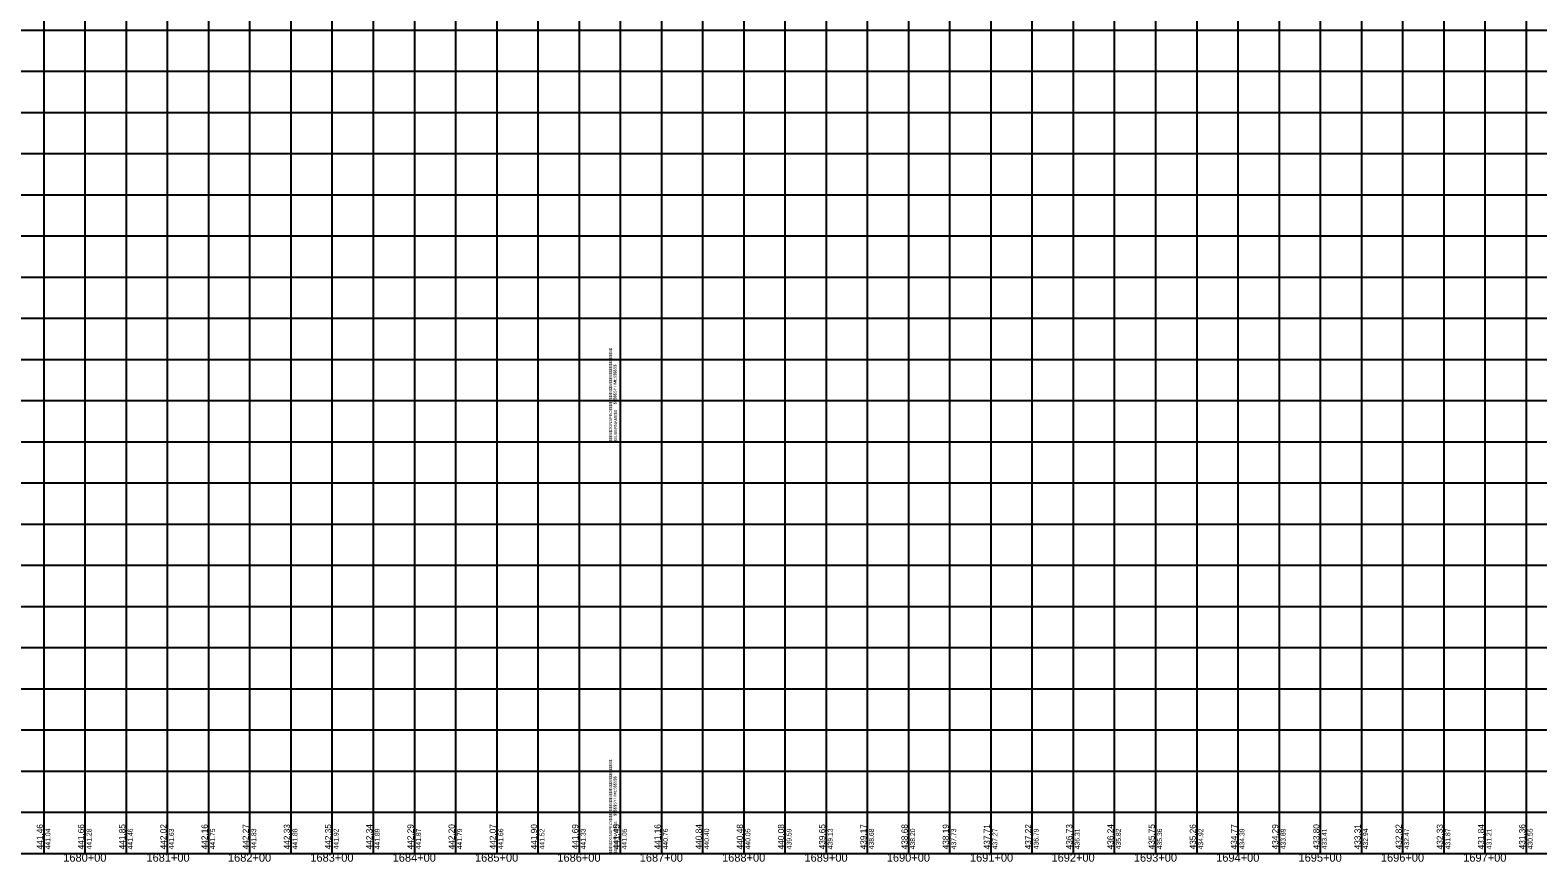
# Model space of a CAD drawing. Extents: x -90830 to 2015517, y -20856 to 836331.
# Drawn here: x 56857 to 58688, y -10807 to -9797 of the extents above; entities that cross this region are included whole.
import ezdxf

# ---------------------------------------------------------------- set-up
doc = ezdxf.new("R2010")
doc.units = 0
for name, color, linetype in [('Level 1', 7, 'Continuous'), ('RD_DDB_Profile_Elev', 7, 'Continuous'), ('RD_DDB_StaTX', 7, 'Continuous'), ('RD_DDB_StripGrade', 7, 'Continuous'), ('RD_GPK_Profile_Cell', 7, 'Continuous')]:
    doc.layers.add(name, color=color, linetype=linetype)

msp = doc.modelspace()

# ---------------------------------------------------------------- linework, layer by layer
at = {"layer": 'Level 1'}
for p, q in [((56873.5, -9297.1), (56873.5, -9797.1)), ((56923.5, -9297.1), (56923.5, -9797.1)), ((56973.5, -9297.1), (56973.5, -9797.1)), ((57023.5, -9297.1), (57023.5, -9797.1)), ((57073.5, -9297.1), (57073.5, -9797.1)), ((57123.5, -9297.1), (57123.5, -9797.1)), ((57173.5, -9297.1), (57173.5, -9797.1)), ((57223.5, -9297.1), (57223.5, -9797.1)), ((57273.5, -9297.1), (57273.5, -9797.1)), ((57323.5, -9297.1), (57323.5, -9797.1)), ((57373.5, -9297.1), (57373.5, -9797.1)), ((57423.5, -9297.1), (57423.5, -9797.1)), ((57473.5, -9297.1), (57473.5, -9797.1)), ((57523.5, -9297.1), (57523.5, -9797.1)), ((57573.5, -9297.1), (57573.5, -9797.1)), ((57573.5, -9297.1), (57573.5, -9797.1)), ((57573.5, -9297.1), (57573.5, -9797.1)), ((57623.5, -9297.1), (57623.5, -9797.1)), ((57673.5, -9297.1), (57673.5, -9797.1)), ((57723.5, -9297.1), (57723.5, -9797.1)), ((57773.5, -9297.1), (57773.5, -9797.1)), ((57823.5, -9297.1), (57823.5, -9797.1)), ((57873.5, -9297.1), (57873.5, -9797.1)), ((57923.5, -9297.1), (57923.5, -9797.1)), ((57973.5, -9297.1), (57973.5, -9797.1)), ((58023.5, -9297.1), (58023.5, -9797.1)), ((58073.5, -9297.1), (58073.5, -9797.1)), ((58123.5, -9297.1), (58123.5, -9797.1)), ((58173.5, -9297.1), (58173.5, -9797.1)), ((58223.5, -9297.1), (58223.5, -9797.1)), ((58273.5, -9297.1), (58273.5, -9797.1)), ((58323.5, -9297.1), (58323.5, -9797.1)), ((58373.5, -9297.1), (58373.5, -9797.1)), ((58423.5, -9297.1), (58423.5, -9797.1)), ((58473.5, -9297.1), (58473.5, -9797.1)), ((58523.5, -9297.1), (58523.5, -9797.1)), ((58573.5, -9297.1), (58573.5, -9797.1)), ((58623.5, -9297.1), (58623.5, -9797.1)), ((58673.5, -9297.1), (58673.5, -9797.1)), ((55973.5, -9797.1), (57573.5, -9797.1)), ((55973.5, -9797.1), (57573.5, -9797.1)), ((56873.5, -9797.1), (56873.5, -10297.1)), ((56923.5, -9797.1), (56923.5, -10297.1)), ((56973.5, -9797.1), (56973.5, -10297.1)), ((57023.5, -9797.1), (57023.5, -10297.1)), ((57073.5, -9797.1), (57073.5, -10297.1)), ((57123.5, -9797.1), (57123.5, -10297.1)), ((57173.5, -9797.1), (57173.5, -10297.1)), ((57223.5, -9797.1), (57223.5, -10297.1)), ((57273.5, -9797.1), (57273.5, -10297.1)), ((57323.5, -9797.1), (57323.5, -10297.1)), ((57373.5, -9797.1), (57373.5, -10297.1)), ((57423.5, -9797.1), (57423.5, -10297.1)), ((57473.5, -9797.1), (57473.5, -10297.1)), ((57523.5, -9797.1), (57523.5, -10297.1)), ((57573.5, -9797.1), (57573.5, -10297.1)), ((57573.5, -9797.1), (57573.5, -10297.1)), ((57573.5, -9797.1), (59173.5, -9797.1)), ((57573.5, -9797.1), (57573.5, -10297.1)), ((57573.5, -9797.1), (59173.5, -9797.1)), ((57623.5, -9797.1), (57623.5, -10297.1)), ((57673.5, -9797.1), (57673.5, -10297.1)), ((57723.5, -9797.1), (57723.5, -10297.1)), ((57773.5, -9797.1), (57773.5, -10297.1)), ((57823.5, -9797.1), (57823.5, -10297.1)), ((57873.5, -9797.1), (57873.5, -10297.1)), ((57923.5, -9797.1), (57923.5, -10297.1)), ((57973.5, -9797.1), (57973.5, -10297.1)), ((58023.5, -9797.1), (58023.5, -10297.1)), ((58073.5, -9797.1), (58073.5, -10297.1)), ((58123.5, -9797.1), (58123.5, -10297.1)), ((58173.5, -9797.1), (58173.5, -10297.1)), ((58223.5, -9797.1), (58223.5, -10297.1)), ((58273.5, -9797.1), (58273.5, -10297.1)), ((58323.5, -9797.1), (58323.5, -10297.1)), ((58373.5, -9797.1), (58373.5, -10297.1)), ((58423.5, -9797.1), (58423.5, -10297.1)), ((58473.5, -9797.1), (58473.5, -10297.1)), ((58523.5, -9797.1), (58523.5, -10297.1)), ((58573.5, -9797.1), (58573.5, -10297.1)), ((58623.5, -9797.1), (58623.5, -10297.1)), ((58673.5, -9797.1), (58673.5, -10297.1)), ((55973.5, -9847.1), (57573.5, -9847.1)), ((57573.5, -9847.1), (59173.5, -9847.1)), ((55973.5, -9897.1), (57573.5, -9897.1)), ((57573.5, -9897.1), (59173.5, -9897.1)), ((55973.5, -9947.1), (57573.5, -9947.1)), ((57573.5, -9947.1), (59173.5, -9947.1)), ((55973.5, -9997.1), (57573.5, -9997.1)), ((57573.5, -9997.1), (59173.5, -9997.1)), ((55973.5, -10047.1), (57573.5, -10047.1)), ((57573.5, -10047.1), (59173.5, -10047.1)), ((55973.5, -10097.1), (57573.5, -10097.1)), ((57573.5, -10097.1), (59173.5, -10097.1)), ((55973.5, -10147.1), (57573.5, -10147.1)), ((57573.5, -10147.1), (59173.5, -10147.1)), ((55973.5, -10197.1), (57573.5, -10197.1)), ((57573.5, -10197.1), (59173.5, -10197.1)), ((55973.5, -10247.1), (57573.5, -10247.1)), ((57573.5, -10247.1), (59173.5, -10247.1)), ((55973.5, -10297.1), (57573.5, -10297.1)), ((55973.5, -10297.1), (57573.5, -10297.1)), ((56873.5, -10297.1), (56873.5, -10797.1)), ((56923.5, -10297.1), (56923.5, -10797.1)), ((56973.5, -10297.1), (56973.5, -10797.1)), ((57023.5, -10297.1), (57023.5, -10797.1)), ((57073.5, -10297.1), (57073.5, -10797.1)), ((57123.5, -10297.1), (57123.5, -10797.1)), ((57173.5, -10297.1), (57173.5, -10797.1)), ((57223.5, -10297.1), (57223.5, -10797.1)), ((57273.5, -10297.1), (57273.5, -10797.1)), ((57323.5, -10297.1), (57323.5, -10797.1)), ((57373.5, -10297.1), (57373.5, -10797.1)), ((57423.5, -10297.1), (57423.5, -10797.1)), ((57473.5, -10297.1), (57473.5, -10797.1)), ((57523.5, -10297.1), (57523.5, -10797.1)), ((57573.5, -10297.1), (57573.5, -10797.1)), ((57573.5, -10297.1), (57573.5, -10797.1)), ((57573.5, -10297.1), (59173.5, -10297.1)), ((57573.5, -10297.1), (59173.5, -10297.1)), ((57573.5, -10297.1), (57573.5, -10797.1)), ((57623.5, -10297.1), (57623.5, -10797.1)), ((57673.5, -10297.1), (57673.5, -10797.1)), ((57723.5, -10297.1), (57723.5, -10797.1)), ((57773.5, -10297.1), (57773.5, -10797.1)), ((57823.5, -10297.1), (57823.5, -10797.1)), ((57873.5, -10297.1), (57873.5, -10797.1)), ((57923.5, -10297.1), (57923.5, -10797.1)), ((57973.5, -10297.1), (57973.5, -10797.1)), ((58023.5, -10297.1), (58023.5, -10797.1)), ((58073.5, -10297.1), (58073.5, -10797.1)), ((58123.5, -10297.1), (58123.5, -10797.1)), ((58173.5, -10297.1), (58173.5, -10797.1)), ((58223.5, -10297.1), (58223.5, -10797.1)), ((58273.5, -10297.1), (58273.5, -10797.1)), ((58323.5, -10297.1), (58323.5, -10797.1)), ((58373.5, -10297.1), (58373.5, -10797.1)), ((58423.5, -10297.1), (58423.5, -10797.1)), ((58473.5, -10297.1), (58473.5, -10797.1)), ((58523.5, -10297.1), (58523.5, -10797.1)), ((58573.5, -10297.1), (58573.5, -10797.1)), ((58623.5, -10297.1), (58623.5, -10797.1)), ((58673.5, -10297.1), (58673.5, -10797.1)), ((55973.5, -10347.1), (57573.5, -10347.1)), ((57573.5, -10347.1), (59173.5, -10347.1)), ((55973.5, -10397.1), (57573.5, -10397.1)), ((57573.5, -10397.1), (59173.5, -10397.1)), ((55973.5, -10447.1), (57573.5, -10447.1)), ((57573.5, -10447.1), (59173.5, -10447.1)), ((55973.5, -10497.1), (57573.5, -10497.1)), ((57573.5, -10497.1), (59173.5, -10497.1)), ((55973.5, -10547.1), (57573.5, -10547.1)), ((57573.5, -10547.1), (59173.5, -10547.1)), ((55973.5, -10597.1), (57573.5, -10597.1)), ((57573.5, -10597.1), (59173.5, -10597.1)), ((55973.5, -10647.1), (57573.5, -10647.1)), ((57573.5, -10647.1), (59173.5, -10647.1)), ((55973.5, -10697.1), (57573.5, -10697.1)), ((57573.5, -10697.1), (59173.5, -10697.1)), ((55973.5, -10747.1), (57573.5, -10747.1)), ((57573.5, -10747.1), (59173.5, -10747.1)), ((55973.5, -10797.1), (57573.5, -10797.1)), ((57573.5, -10797.1), (59173.5, -10797.1))]:
    msp.add_line(p, q, dxfattribs=at)
at = {"layer": 'RD_GPK_Profile_Cell'}
msp.add_line((4823.5, -10797.1), (75223.5, -10797.1), dxfattribs=at)

# ---------------------------------------------------------------- texts
at = {"layer": 'Level 1'}
for s, p in [('$$$$$DGNSPEC$$$$$$$$$$$$$$$$$$$$$$$$$$$$', (57563.6, -10297.2)), ('$$$$$SYTIME$$$$$$', (57568.9, -10251.6)), ('$$USERNAME$$', (57569.5, -10297)), ('$$$$$DGNSPEC$$$$$$$$$$$$$$$$$$$$$$$$$$$$', (57563.6, -10797.2)), ('$$$$$SYTIME$$$$$$', (57568.9, -10751.6)), ('$$USERNAME$$', (57569.5, -10797))]:
    msp.add_text(s, height=3.544, rotation=90, dxfattribs=at).set_placement(p)
at = {"layer": 'RD_DDB_Profile_Elev'}
for s, p in [('441.46', (56872.5, -10792.1)), ('441.66', (56922.5, -10792.1)), ('441.85', (56972.5, -10792.1)), ('442.02', (57022.5, -10792.1)), ('442.16', (57072.5, -10792.1)), ('442.27', (57122.5, -10792.1)), ('442.33', (57172.5, -10792.1)), ('442.35', (57222.5, -10792.1)), ('442.34', (57272.5, -10792.1)), ('442.29', (57322.5, -10792.1)), ('442.20', (57372.5, -10792.1)), ('442.07', (57422.5, -10792.1)), ('441.90', (57472.5, -10792.1)), ('441.69', (57522.5, -10792.1)), ('441.45', (57572.5, -10792.1)), ('441.16', (57622.5, -10792.1)), ('440.84', (57672.5, -10792.1)), ('440.48', (57722.5, -10792.1)), ('440.08', (57772.5, -10792.1)), ('439.65', (57822.5, -10792.1)), ('439.17', (57872.5, -10792.1)), ('438.68', (57922.5, -10792.1)), ('438.19', (57972.5, -10792.1)), ('437.71', (58022.5, -10792.1)), ('437.22', (58072.5, -10792.1)), ('436.73', (58122.5, -10792.1)), ('436.24', (58172.5, -10792.1)), ('435.75', (58222.5, -10792.1)), ('435.26', (58272.5, -10792.1)), ('434.77', (58322.5, -10792.1)), ('434.29', (58372.5, -10792.1)), ('433.80', (58422.5, -10792.1)), ('433.31', (58472.5, -10792.1)), ('432.82', (58522.5, -10792.1)), ('432.33', (58572.5, -10792.1)), ('431.84', (58622.5, -10792.1)), ('431.36', (58672.5, -10792.1))]:
    msp.add_text(s, height=7.5, rotation=90, dxfattribs=at).set_placement(p)
at = {"layer": 'RD_DDB_StaTX'}
for s, p in [('1680+00', (56897.2, -10807.1)), ('1681+00', (56998.2, -10807.1)), ('1682+00', (57097.2, -10807.1)), ('1683+00', (57197.2, -10807.1)), ('1684+00', (57297.2, -10807.1)), ('1685+00', (57397.2, -10807.1)), ('1686+00', (57497.2, -10807.1)), ('1687+00', (57597.2, -10807.1)), ('1688+00', (57697.2, -10807.1)), ('1689+00', (57797.2, -10807.1)), ('1690+00', (57897.2, -10807.1)), ('1691+00', (57998.2, -10807.1)), ('1692+00', (58097.2, -10807.1)), ('1693+00', (58197.2, -10807.1)), ('1694+00', (58297.2, -10807.1)), ('1695+00', (58397.2, -10807.1)), ('1696+00', (58497.2, -10807.1)), ('1697+00', (58597.2, -10807.1))]:
    msp.add_text(s, height=10, dxfattribs=at).set_placement(p)
at = {"layer": 'RD_DDB_StripGrade'}
for s, p in [('441.04', (56881.5, -10792.1)), ('441.28', (56931.5, -10792.1)), ('441.46', (56981.5, -10792.1)), ('441.63', (57031.5, -10792.1)), ('441.75', (57081.5, -10792.1)), ('441.83', (57131.5, -10792.1)), ('441.88', (57181.5, -10792.1)), ('441.92', (57231.5, -10792.1)), ('441.89', (57281.5, -10792.1)), ('441.87', (57331.5, -10792.1)), ('441.79', (57381.5, -10792.1)), ('441.66', (57431.5, -10792.1)), ('441.52', (57481.5, -10792.1)), ('441.33', (57531.5, -10792.1)), ('441.05', (57581.5, -10792.1)), ('440.76', (57631.5, -10792.1)), ('440.40', (57681.5, -10792.1)), ('440.05', (57731.5, -10792.1)), ('439.59', (57781.5, -10792.1)), ('439.13', (57831.5, -10792.1)), ('438.68', (57881.5, -10792.1)), ('438.20', (57931.5, -10792.1)), ('437.73', (57981.5, -10792.1)), ('437.27', (58031.5, -10792.1)), ('436.79', (58081.5, -10792.1)), ('436.31', (58131.5, -10792.1)), ('435.82', (58181.5, -10792.1)), ('435.36', (58231.5, -10792.1)), ('434.92', (58281.5, -10792.1)), ('434.39', (58331.5, -10792.1)), ('433.89', (58381.5, -10792.1)), ('433.41', (58431.5, -10792.1)), ('432.94', (58481.5, -10792.1)), ('432.47', (58531.5, -10792.1)), ('431.87', (58581.5, -10792.1)), ('431.21', (58631.5, -10792.1)), ('430.55', (58681.5, -10792.1))]:
    msp.add_text(s, height=6, rotation=90, dxfattribs=at).set_placement(p)

doc.saveas('drawing.dxf')
